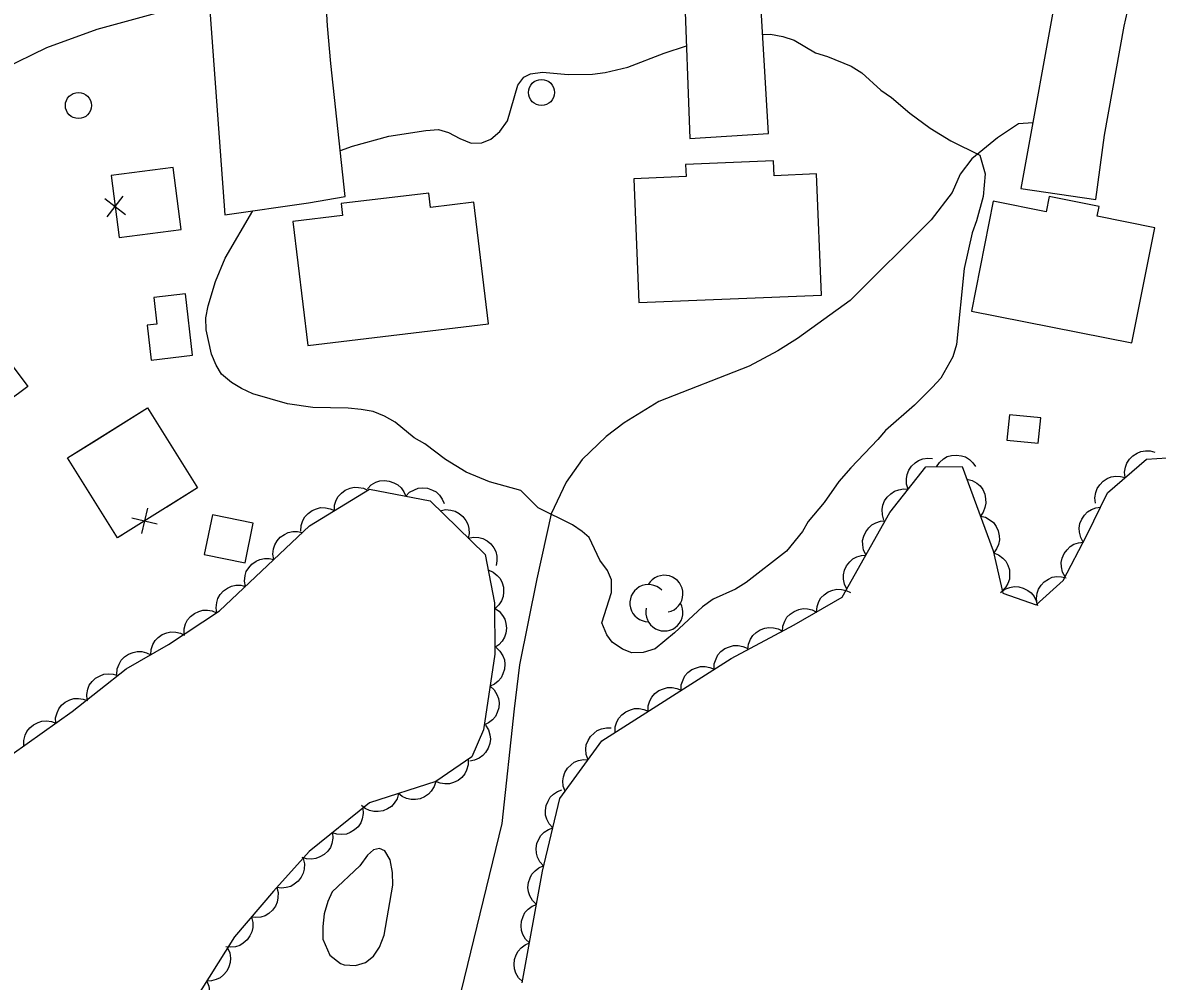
# Model space of a CAD drawing. Extents: x 282461 to 284471, y 5554090 to 5557646.
# Drawn here: x 283268 to 283354.9, y 5555660.4 to 5555733.8 of the extents above; entities that cross this region are included whole.
import ezdxf

# ---------------------------------------------------------------- set-up
doc = ezdxf.new("R2010")
doc.units = 0
for name, color, linetype in [('Niveau 19', 7, 'Continuous'), ('Niveau 2', 7, 'Continuous'), ('Niveau 21', 7, 'Continuous'), ('Niveau 22', 7, 'Continuous'), ('Niveau 31', 7, 'Continuous'), ('Niveau 36', 7, 'Continuous'), ('Niveau 37', 7, 'Continuous'), ('Niveau 44', 7, 'Continuous')]:
    doc.layers.add(name, color=color, linetype=linetype)

msp = doc.modelspace()

# ---------------------------------------------------------------- linework, layer by layer
at = {"layer": 'Niveau 19'}
for points in [[(283318.64, 5555739.36), (283318.65, 5555736.71), (283319.1, 5555724.95), (283325.13, 5555725.34), (283324.45, 5555736.58), (283324.39, 5555739.25)], [(283282.26, 5555735.46), (283283.45, 5555719.11), (283289.86, 5555720.03), (283292.69, 5555720.51), (283291.58, 5555730.69), (283291.32, 5555733.58), (283291.12, 5555737.15)], [(283347.34, 5555737.03), (283344.46, 5555721.11), (283350.21, 5555720.28), (283350.88, 5555725.21), (283352.37, 5555733.55), (283352.88, 5555735.83)]]:
    msp.add_lwpolyline(points, dxfattribs=at)
at = {"layer": 'Niveau 2'}
for points in [[(283324.67, 5555732.91), (283325.28, 5555732.93), (283326.21, 5555732.76), (283327.08, 5555732.48), (283328.72, 5555731.51), (283329.65, 5555731.23), (283331.45, 5555730.49), (283332.27, 5555729.97), (283333.73, 5555728.66), (283334.55, 5555728.08), (283335.95, 5555726.88), (283337.52, 5555725.74), (283339.1, 5555724.76), (283341.31, 5555723.68), (283341.73, 5555722.24), (283341.57, 5555720.5), (283341.07, 5555718.65), (283340.73, 5555717.72), (283340.11, 5555715), (283339.53, 5555709.16), (283339.25, 5555708.23), (283338.33, 5555706.6), (283337.7, 5555705.9), (283336.32, 5555704.51), (283334.08, 5555702.58)], [(283292.31, 5555724.02), (283293.25, 5555724.36), (283296.02, 5555725.14), (283298.86, 5555725.56), (283299.84, 5555725.63), (283300.6, 5555725.4), (283301.47, 5555724.94), (283302.34, 5555724.6), (283303.16, 5555724.61), (283303.85, 5555724.9), (283304.54, 5555725.49), (283305.11, 5555726.3), (283305.9, 5555729.03), (283306.36, 5555729.66), (283306.88, 5555729.9), (283307.8, 5555730.02), (283309.77, 5555729.86), (283311.63, 5555729.88), (283312.61, 5555730), (283314.35, 5555730.42), (283317.12, 5555731.48), (283318.83, 5555732.05)], [(283331.44, 5555699.73), (283330.52, 5555698.68), (283329.38, 5555697.06), (283328.17, 5555695.6), (283327.72, 5555694.85), (283326.51, 5555693.33), (283323.4, 5555690.94), (283322.6, 5555690.42), (283320.87, 5555689.65), (283320.06, 5555689.07), (283317.93, 5555687.09), (283316.44, 5555685.86), (283315.51, 5555685.57), (283314.64, 5555685.56), (283313.94, 5555685.84), (283313.13, 5555686.36), (283312.72, 5555686.93), (283312.36, 5555687.85), (283313.09, 5555690.17), (283313.08, 5555691.15), (283312.79, 5555691.85), (283312.2, 5555692.65), (283311.37, 5555694.38), (283310.85, 5555694.84), (283310.09, 5555695.35), (283307.47, 5555696.66), (283306.13, 5555697.98), (283303.74, 5555698.66), (283301.94, 5555699.4), (283300.37, 5555700.37), (283298.79, 5555701.57), (283297.97, 5555702.03), (283296.51, 5555703.23), (283295.7, 5555703.69), (283294.83, 5555704.03), (283293.9, 5555704.19), (283292.91, 5555704.3), (283290.19, 5555704.34), (283288.27, 5555704.61), (283285.6, 5555705.4), (283284.73, 5555705.8), (283283.97, 5555706.26), (283283.21, 5555706.89), (283282.8, 5555707.58), (283282.44, 5555708.44), (283282.02, 5555710.29), (283282.01, 5555711.21), (283282.17, 5555712.14), (283282.74, 5555713.99), (283283.47, 5555715.79), (283285.59, 5555719.42)], [(283334.08, 5555702.58), (283333.51, 5555701.88), (283331.44, 5555699.73)], [(283292.32, 5555661.76), (283292.61, 5555661.65), (283293.48, 5555661.59), (283294.23, 5555661.83), (283294.86, 5555662.3), (283295.32, 5555662.99), (283295.66, 5555663.92), (283296.32, 5555667.74), (283296.31, 5555668.72), (283296.13, 5555669.7), (283295.72, 5555670.39), (283295.31, 5555670.56), (283294.85, 5555670.45), (283294.39, 5555670.04), (283293.81, 5555669.22), (283291.69, 5555667.24), (283291.35, 5555666.49), (283291.07, 5555665.56), (283290.96, 5555664.58), (283290.97, 5555663.6), (283291.5, 5555662.39), (283292.32, 5555661.76)]]:
    msp.add_lwpolyline(points, dxfattribs=at)
at = {"layer": 'Niveau 21'}
msp.add_lwpolyline([(283279.55, 5555734.92), (283273.65, 5555733.31), (283269.78, 5555731.89), (283266.44, 5555730.25), (283262.98, 5555728.2), (283254.1, 5555723.57), (283250.76, 5555721.58), (283247.36, 5555719.36), (283242.86, 5555716.6), (283237.63, 5555712.46), (283229.25, 5555704.19), (283225.69, 5555700.29), (283222.38, 5555695.47), (283219.53, 5555690.07), (283216.59, 5555682.88), (283213.15, 5555672.56), (283211.18, 5555665.96), (283209.51, 5555659.29)], dxfattribs=at)
at = {"layer": 'Niveau 22'}
msp.add_lwpolyline([(283345.37, 5555726.14), (283344.29, 5555726.07), (283342.67, 5555725.01), (283340.71, 5555723.38), (283339.8, 5555722.22), (283339.2, 5555720.82), (283337.6, 5555718.72), (283331.37, 5555712.54), (283327.34, 5555709.62), (283325.84, 5555708.69), (283323.65, 5555707.52), (283316.72, 5555704.81), (283314.07, 5555703.17), (283312.69, 5555702.12), (283310.85, 5555700.37), (283309.61, 5555698.63), (283308.47, 5555696.19), (283307.38, 5555691.22), (283306.05, 5555684.62), (283305.62, 5555681.26), (283304.68, 5555672.47), (283299.89, 5555652.77)], dxfattribs=at)
at = {"layer": 'Niveau 31'}
for points in [[(283329.18, 5555712.94), (283328.81, 5555722.23), (283325.55, 5555722.1), (283325.51, 5555723.23), (283318.77, 5555722.96), (283318.81, 5555722.03), (283314.8, 5555721.87), (283315.18, 5555712.38), (283329.18, 5555712.94)], [(283289.82, 5555709.1), (283303.66, 5555710.76), (283302.54, 5555720.07), (283299.22, 5555719.67), (283299.09, 5555720.76), (283292.37, 5555719.96), (283292.48, 5555719.04), (283288.68, 5555718.59), (283289.82, 5555709.1)], [(283352.98, 5555709.29), (283354.73, 5555718.11), (283350.31, 5555718.99), (283350.46, 5555719.74), (283346.63, 5555720.5), (283346.4, 5555719.34), (283342.34, 5555720.14), (283340.67, 5555711.73), (283352.98, 5555709.29)], [(283268.37, 5555705.94), (283256.45, 5555697.1), (283252.26, 5555702.75), (283253.8, 5555703.9), (283252.27, 5555705.94), (283262.57, 5555713.67), (283268.37, 5555705.94)], [(283280.97, 5555708.34), (283280.43, 5555713.04), (283278.02, 5555712.77), (283278.25, 5555710.73), (283277.51, 5555710.65), (283277.81, 5555707.98), (283280.97, 5555708.34)], [(283345.99, 5555703.54), (283343.59, 5555703.78), (283343.39, 5555701.84), (283345.8, 5555701.6), (283345.99, 5555703.54)], [(283282.5, 5555696.11), (283281.88, 5555693.07), (283285.01, 5555692.43), (283285.63, 5555695.47), (283282.5, 5555696.11)]]:
    msp.add_lwpolyline(points, dxfattribs=at)
at = {"layer": 'Niveau 36'}
for centre in [(283307.726, 5555728.475), (283272.235, 5555727.475)]:
    msp.add_circle(centre, 1, dxfattribs=at)
at = {"layer": 'Niveau 37'}
for p, q in [((283274.26, 5555720.35), (283275.84, 5555719.13)), ((283274.44, 5555718.95), (283275.66, 5555720.53)), ((283276.33, 5555695.88), (283278.28, 5555695.43)), ((283277.53, 5555696.63), (283277.08, 5555694.68))]:
    msp.add_line(p, q, dxfattribs=at)
for points in [[(283280.12, 5555717.98), (283279.5, 5555722.74), (283274.74, 5555722.12), (283275.36, 5555717.36), (283280.12, 5555717.98)], [(283280.12, 5555717.98), (283279.5, 5555722.74), (283274.74, 5555722.12), (283274.79, 5555721.72)], [(283275.31, 5555717.76), (283275.36, 5555717.36), (283280.12, 5555717.98)], [(283277.54, 5555704.31), (283281.36, 5555698.19), (283275.23, 5555694.36), (283271.41, 5555700.48), (283277.54, 5555704.31)], [(283273.4, 5555701.72), (283277.54, 5555704.31)], [(283277.54, 5555704.31), (283281.36, 5555698.19), (283279, 5555696.71)], [(283275.61, 5555694.59), (283275.23, 5555694.36), (283271.41, 5555700.48), (283273.4, 5555701.72)]]:
    msp.add_lwpolyline(points, dxfattribs=at)
at = {"layer": 'Niveau 44'}
for points in [[(283306.25, 5555660.27), (283307.79, 5555668.83), (283309.13, 5555674.38), (283312.34, 5555678.8), (283322.25, 5555685.11), (283327.09, 5555687.69), (283330.78, 5555689.8), (283334.43, 5555696.3), (283337.18, 5555699.79), (283339.97, 5555699.81), (283342.34, 5555693.35), (283343.07, 5555690.12), (283345.63, 5555689.22), (283347.7, 5555691.08), (283349.52, 5555694.56), (283351.11, 5555697.81), (283354.1, 5555700.38), (283358.04, 5555700.64)], [(283335.83, 5555698.08), (283335.7, 5555698.47), (283335.7, 5555698.88), (283335.74, 5555699.21), (283335.88, 5555699.53), (283336.08, 5555699.84), (283336.36, 5555700.1), (283336.63, 5555700.29), (283336.96, 5555700.4), (283337.33, 5555700.46), (283337.69, 5555700.43)], [(283338, 5555699.8), (283338.23, 5555700.14), (283338.54, 5555700.4), (283338.82, 5555700.58), (283339.16, 5555700.67), (283339.53, 5555700.7), (283339.91, 5555700.64), (283340.22, 5555700.56), (283340.52, 5555700.36), (283340.79, 5555700.11), (283340.99, 5555699.82)], [(283352.46, 5555698.97), (283352.41, 5555699.38), (283352.48, 5555699.78), (283352.58, 5555700.09), (283352.78, 5555700.38), (283353.04, 5555700.65), (283353.37, 5555700.85), (283353.66, 5555700.98), (283354.01, 5555701.03), (283354.38, 5555701.01), (283354.73, 5555700.92)], [(283294.38, 5555698.12), (283294.68, 5555698.42), (283295.03, 5555698.61), (283295.34, 5555698.72), (283295.69, 5555698.75), (283296.06, 5555698.71), (283296.42, 5555698.58), (283296.71, 5555698.43), (283296.96, 5555698.19), (283297.18, 5555697.89), (283297.32, 5555697.56)], [(283340.32, 5555698.85), (283340.73, 5555698.75), (283341.08, 5555698.54), (283341.34, 5555698.33), (283341.54, 5555698.05), (283341.69, 5555697.71), (283341.76, 5555697.34), (283341.79, 5555697.01), (283341.71, 5555696.67), (283341.57, 5555696.33), (283341.36, 5555696.03)], [(283350.18, 5555697.01), (283350.13, 5555697.43), (283350.21, 5555697.83), (283350.31, 5555698.14), (283350.51, 5555698.43), (283350.76, 5555698.69), (283351.09, 5555698.89), (283351.39, 5555699.03), (283351.74, 5555699.07), (283352.11, 5555699.06), (283352.46, 5555698.97)], [(283253.44, 5555658.04), (283253.18, 5555661.5), (283256.86, 5555664.07), (283260.76, 5555668.49), (283263.72, 5555673.82), (283267.16, 5555677.78), (283271.76, 5555681.05), (283275.9, 5555684.31), (283279.13, 5555686.18), (283283.04, 5555688.76), (283289.94, 5555695.28), (283294.55, 5555698.09), (283299.19, 5555697.2), (283303.4, 5555693.07), (283304.13, 5555689.37), (283304.16, 5555685.44), (283303.29, 5555679.66), (283302.38, 5555677.57), (283299.62, 5555675.7)], [(283291.85, 5555696.44), (283291.87, 5555696.86), (283292, 5555697.24), (283292.15, 5555697.53), (283292.4, 5555697.79), (283292.69, 5555698.01), (283293.05, 5555698.15), (283293.36, 5555698.24), (283293.71, 5555698.22), (283294.08, 5555698.15), (283294.4, 5555698)], [(283297.32, 5555697.56), (283297.62, 5555697.85), (283297.98, 5555698.04), (283298.28, 5555698.16), (283298.63, 5555698.18), (283299, 5555698.15), (283299.36, 5555698.01), (283299.65, 5555697.87), (283299.9, 5555697.62), (283300.12, 5555697.32), (283300.26, 5555696.99)], [(283333.97, 5555695.72), (283333.85, 5555696.12), (283333.84, 5555696.53), (283333.88, 5555696.85), (283334.02, 5555697.18), (283334.22, 5555697.48), (283334.51, 5555697.74), (283334.77, 5555697.93), (283335.11, 5555698.04), (283335.47, 5555698.1), (283335.83, 5555698.08)], [(283349.25, 5555694.02), (283349.05, 5555694.38), (283348.96, 5555694.78), (283348.93, 5555695.1), (283348.99, 5555695.45), (283349.13, 5555695.79), (283349.35, 5555696.1), (283349.57, 5555696.35), (283349.87, 5555696.53), (283350.22, 5555696.66), (283350.57, 5555696.71)], [(283289.29, 5555694.88), (283289.31, 5555695.3), (283289.44, 5555695.68), (283289.6, 5555695.97), (283289.84, 5555696.23), (283290.14, 5555696.45), (283290.49, 5555696.59), (283290.8, 5555696.68), (283291.16, 5555696.66), (283291.52, 5555696.59), (283291.85, 5555696.44)], [(283299.97, 5555696.43), (283300.38, 5555696.52), (283300.78, 5555696.48), (283301.11, 5555696.4), (283301.41, 5555696.23), (283301.7, 5555696), (283301.92, 5555695.69), (283302.08, 5555695.4), (283302.16, 5555695.06), (283302.17, 5555694.69), (283302.11, 5555694.34)], [(283341.36, 5555696.03), (283341.76, 5555695.93), (283342.11, 5555695.72), (283342.37, 5555695.52), (283342.57, 5555695.23), (283342.73, 5555694.9), (283342.8, 5555694.52), (283342.82, 5555694.2), (283342.74, 5555693.85), (283342.6, 5555693.51), (283342.39, 5555693.22)], [(283332.6, 5555693.04), (283332.41, 5555693.42), (283332.35, 5555693.82), (283332.33, 5555694.15), (283332.42, 5555694.49), (283332.57, 5555694.82), (283332.82, 5555695.12), (283333.05, 5555695.35), (283333.36, 5555695.51), (283333.71, 5555695.63), (283334.07, 5555695.66)], [(283287.21, 5555692.7), (283287.14, 5555693.11), (283287.19, 5555693.51), (283287.28, 5555693.83), (283287.47, 5555694.13), (283287.71, 5555694.4), (283288.03, 5555694.62), (283288.32, 5555694.77), (283288.66, 5555694.83), (283289.03, 5555694.83), (283289.39, 5555694.76)], [(283302.11, 5555694.34), (283302.52, 5555694.42), (283302.92, 5555694.38), (283303.24, 5555694.31), (283303.55, 5555694.13), (283303.83, 5555693.9), (283304.06, 5555693.59), (283304.22, 5555693.31), (283304.29, 5555692.96), (283304.31, 5555692.59), (283304.25, 5555692.24)], [(283342.37, 5555693.21), (283342.76, 5555693.06), (283343.08, 5555692.81), (283343.31, 5555692.57), (283343.47, 5555692.26), (283343.58, 5555691.91), (283343.6, 5555691.53), (283343.59, 5555691.2), (283343.46, 5555690.87), (283343.28, 5555690.55), (283343.03, 5555690.29)], [(283347.85, 5555691.37), (283347.65, 5555691.74), (283347.57, 5555692.13), (283347.55, 5555692.46), (283347.63, 5555692.81), (283347.77, 5555693.15), (283348, 5555693.45), (283348.23, 5555693.69), (283348.53, 5555693.86), (283348.88, 5555693.98), (283349.24, 5555694.02)], [(283285.03, 5555690.64), (283284.96, 5555691.05), (283285.02, 5555691.46), (283285.1, 5555691.77), (283285.29, 5555692.07), (283285.53, 5555692.35), (283285.85, 5555692.56), (283286.14, 5555692.71), (283286.49, 5555692.77), (283286.86, 5555692.78), (283287.21, 5555692.7)], [(283331.13, 5555690.43), (283330.95, 5555690.8), (283330.88, 5555691.2), (283330.87, 5555691.53), (283330.95, 5555691.87), (283331.11, 5555692.21), (283331.35, 5555692.51), (283331.58, 5555692.74), (283331.89, 5555692.9), (283332.24, 5555693.01), (283332.6, 5555693.04)], [(283303.63, 5555691.9), (283304.01, 5555691.74), (283304.33, 5555691.48), (283304.55, 5555691.24), (283304.7, 5555690.92), (283304.81, 5555690.57), (283304.82, 5555690.19), (283304.79, 5555689.86), (283304.66, 5555689.54), (283304.46, 5555689.22), (283304.21, 5555688.97)], [(283282.85, 5555688.58), (283282.79, 5555689), (283282.84, 5555689.4), (283282.93, 5555689.72), (283283.11, 5555690.01), (283283.36, 5555690.29), (283283.67, 5555690.5), (283283.96, 5555690.65), (283284.31, 5555690.72), (283284.68, 5555690.72), (283285.03, 5555690.64)], [(283342.91, 5555690.18), (283343.24, 5555690.43), (283343.62, 5555690.56), (283343.95, 5555690.63), (283344.3, 5555690.6), (283344.65, 5555690.51), (283344.99, 5555690.33), (283345.26, 5555690.14), (283345.47, 5555689.86), (283345.64, 5555689.53), (283345.73, 5555689.18)], [(283345.71, 5555689.29), (283345.65, 5555689.71), (283345.72, 5555690.11), (283345.81, 5555690.42), (283346.01, 5555690.72), (283346.26, 5555690.99), (283346.58, 5555691.19), (283346.87, 5555691.34), (283347.22, 5555691.39), (283347.59, 5555691.38), (283347.94, 5555691.3)], [(283328.8, 5555688.67), (283328.84, 5555689.09), (283328.98, 5555689.47), (283329.14, 5555689.75), (283329.39, 5555690), (283329.7, 5555690.21), (283330.06, 5555690.34), (283330.37, 5555690.42), (283330.72, 5555690.4), (283331.08, 5555690.32), (283331.41, 5555690.16)], [(283304.13, 5555688.96), (283304.48, 5555688.73), (283304.74, 5555688.41), (283304.91, 5555688.13), (283305, 5555687.79), (283305.04, 5555687.43), (283304.98, 5555687.05), (283304.89, 5555686.74), (283304.7, 5555686.44), (283304.45, 5555686.17), (283304.16, 5555685.96)], [(283326.2, 5555687.18), (283326.23, 5555687.6), (283326.38, 5555687.98), (283326.54, 5555688.27), (283326.79, 5555688.51), (283327.09, 5555688.72), (283327.45, 5555688.86), (283327.77, 5555688.94), (283328.12, 5555688.91), (283328.48, 5555688.83), (283328.8, 5555688.67)], [(283280.33, 5555686.97), (283280.33, 5555687.39), (283280.45, 5555687.77), (283280.59, 5555688.07), (283280.83, 5555688.33), (283281.12, 5555688.56), (283281.47, 5555688.72), (283281.78, 5555688.82), (283282.13, 5555688.82), (283282.49, 5555688.76), (283282.83, 5555688.62)], [(283277.78, 5555685.4), (283277.81, 5555685.81), (283277.95, 5555686.19), (283278.11, 5555686.48), (283278.36, 5555686.73), (283278.66, 5555686.94), (283279.02, 5555687.08), (283279.33, 5555687.16), (283279.69, 5555687.14), (283280.05, 5555687.05), (283280.37, 5555686.9)], [(283323.54, 5555685.8), (283323.59, 5555686.21), (283323.74, 5555686.59), (283323.91, 5555686.87), (283324.17, 5555687.11), (283324.48, 5555687.31), (283324.84, 5555687.43), (283325.16, 5555687.5), (283325.51, 5555687.47), (283325.87, 5555687.38), (283326.19, 5555687.21)], [(283275.19, 5555683.9), (283275.21, 5555684.31), (283275.36, 5555684.69), (283275.52, 5555684.98), (283275.77, 5555685.23), (283276.07, 5555685.44), (283276.43, 5555685.57), (283276.74, 5555685.66), (283277.09, 5555685.64), (283277.45, 5555685.55), (283277.78, 5555685.4)], [(283304.24, 5555685.96), (283304.54, 5555685.67), (283304.75, 5555685.32), (283304.88, 5555685.02), (283304.92, 5555684.67), (283304.89, 5555684.3), (283304.77, 5555683.94), (283304.64, 5555683.64), (283304.41, 5555683.38), (283304.12, 5555683.15), (283303.79, 5555683)], [(283320.96, 5555684.29), (283320.97, 5555684.7), (283321.1, 5555685.09), (283321.24, 5555685.39), (283321.48, 5555685.64), (283321.77, 5555685.87), (283322.13, 5555686.02), (283322.44, 5555686.11), (283322.79, 5555686.11), (283323.16, 5555686.04), (283323.49, 5555685.9)], [(283272.9, 5555681.95), (283272.87, 5555682.36), (283272.96, 5555682.76), (283273.07, 5555683.07), (283273.28, 5555683.35), (283273.55, 5555683.6), (283273.89, 5555683.78), (283274.19, 5555683.91), (283274.54, 5555683.94), (283274.91, 5555683.91), (283275.25, 5555683.8)], [(283318.43, 5555682.68), (283318.44, 5555683.09), (283318.57, 5555683.48), (283318.71, 5555683.78), (283318.95, 5555684.03), (283319.24, 5555684.26), (283319.6, 5555684.41), (283319.91, 5555684.5), (283320.26, 5555684.5), (283320.63, 5555684.43), (283320.96, 5555684.29)], [(283303.79, 5555683), (283304.1, 5555682.71), (283304.3, 5555682.36), (283304.43, 5555682.06), (283304.47, 5555681.71), (283304.45, 5555681.34), (283304.33, 5555680.98), (283304.19, 5555680.68), (283303.96, 5555680.42), (283303.67, 5555680.19), (283303.35, 5555680.03)], [(283315.9, 5555681.07), (283315.91, 5555681.48), (283316.04, 5555681.87), (283316.18, 5555682.16), (283316.42, 5555682.42), (283316.72, 5555682.65), (283317.07, 5555682.8), (283317.38, 5555682.89), (283317.73, 5555682.89), (283318.1, 5555682.82), (283318.43, 5555682.68)], [(283270.5, 5555680.15), (283270.49, 5555680.57), (283270.6, 5555680.96), (283270.73, 5555681.26), (283270.95, 5555681.53), (283271.23, 5555681.77), (283271.58, 5555681.94), (283271.88, 5555682.05), (283272.24, 5555682.06), (283272.6, 5555682.01), (283272.94, 5555681.89)], [(283313.37, 5555679.46), (283313.38, 5555679.87), (283313.51, 5555680.26), (283313.66, 5555680.55), (283313.89, 5555680.81), (283314.19, 5555681.04), (283314.54, 5555681.19), (283314.85, 5555681.28), (283315.2, 5555681.28), (283315.57, 5555681.21), (283315.9, 5555681.07)], [(283268.06, 5555678.42), (283268.05, 5555678.84), (283268.16, 5555679.23), (283268.29, 5555679.53), (283268.51, 5555679.8), (283268.79, 5555680.04), (283269.14, 5555680.2), (283269.44, 5555680.31), (283269.8, 5555680.33), (283270.16, 5555680.28), (283270.5, 5555680.15)], [(283303.44, 5555680.01), (283303.66, 5555679.65), (283303.77, 5555679.26), (283303.82, 5555678.94), (283303.76, 5555678.59), (283303.65, 5555678.24), (283303.44, 5555677.92), (283303.23, 5555677.67), (283302.94, 5555677.47), (283302.6, 5555677.33), (283302.24, 5555677.26)], [(283311.3, 5555677.36), (283311.15, 5555677.75), (283311.13, 5555678.16), (283311.16, 5555678.49), (283311.29, 5555678.82), (283311.48, 5555679.13), (283311.75, 5555679.4), (283312, 5555679.6), (283312.33, 5555679.73), (283312.7, 5555679.8), (283313.06, 5555679.79)], [(283302.1, 5555677.38), (283302.1, 5555676.96), (283301.98, 5555676.57), (283301.85, 5555676.27), (283301.61, 5555676.01), (283301.33, 5555675.78), (283300.98, 5555675.62), (283300.67, 5555675.52), (283300.32, 5555675.51), (283299.95, 5555675.57), (283299.62, 5555675.7)], [(283309.53, 5555674.94), (283309.39, 5555675.33), (283309.37, 5555675.73), (283309.4, 5555676.06), (283309.52, 5555676.39), (283309.71, 5555676.71), (283309.99, 5555676.98), (283310.24, 5555677.18), (283310.57, 5555677.3), (283310.94, 5555677.37), (283311.3, 5555677.36)], [(283299.62, 5555675.7), (283294.54, 5555674.05), (283289.93, 5555670.32), (283287.18, 5555667.29), (283284.2, 5555663.8), (283281, 5555658.7)], [(283299.62, 5555675.7), (283299.5, 5555675.3), (283299.28, 5555674.96), (283299.07, 5555674.71), (283298.77, 5555674.52), (283298.43, 5555674.37), (283298.06, 5555674.32), (283297.73, 5555674.31), (283297.39, 5555674.4), (283297.05, 5555674.55), (283296.77, 5555674.77)], [(283308.59, 5555672.13), (283308.31, 5555672.44), (283308.13, 5555672.81), (283308.03, 5555673.12), (283308.02, 5555673.48), (283308.08, 5555673.84), (283308.23, 5555674.19), (283308.39, 5555674.48), (283308.65, 5555674.72), (283308.95, 5555674.92), (283309.29, 5555675.05)], [(283296.77, 5555674.77), (283296.66, 5555674.37), (283296.43, 5555674.03), (283296.22, 5555673.78), (283295.92, 5555673.59), (283295.59, 5555673.45), (283295.21, 5555673.39), (283294.88, 5555673.38), (283294.54, 5555673.47), (283294.21, 5555673.63), (283293.92, 5555673.85)], [(283294.04, 5555673.64), (283294.07, 5555673.23), (283293.99, 5555672.83), (283293.88, 5555672.52), (283293.67, 5555672.23), (283293.4, 5555671.98), (283293.07, 5555671.79), (283292.77, 5555671.66), (283292.42, 5555671.63), (283292.05, 5555671.65), (283291.71, 5555671.76)], [(283291.71, 5555671.76), (283291.74, 5555671.34), (283291.66, 5555670.94), (283291.55, 5555670.63), (283291.34, 5555670.35), (283291.07, 5555670.09), (283290.74, 5555669.91), (283290.44, 5555669.78), (283290.09, 5555669.74), (283289.72, 5555669.77), (283289.38, 5555669.87)], [(283307.88, 5555669.22), (283307.6, 5555669.53), (283307.43, 5555669.9), (283307.33, 5555670.21), (283307.32, 5555670.56), (283307.38, 5555670.93), (283307.53, 5555671.28), (283307.68, 5555671.56), (283307.94, 5555671.8), (283308.25, 5555672.01), (283308.59, 5555672.13)], [(283289.45, 5555669.79), (283289.55, 5555669.39), (283289.53, 5555668.98), (283289.47, 5555668.66), (283289.31, 5555668.35), (283289.08, 5555668.05), (283288.78, 5555667.82), (283288.51, 5555667.64), (283288.16, 5555667.56), (283287.8, 5555667.53), (283287.44, 5555667.58)], [(283307.33, 5555666.27), (283307.03, 5555666.57), (283306.84, 5555666.92), (283306.72, 5555667.23), (283306.69, 5555667.58), (283306.72, 5555667.95), (283306.85, 5555668.31), (283306.99, 5555668.6), (283307.24, 5555668.86), (283307.53, 5555669.08), (283307.86, 5555669.23)], [(283287.43, 5555667.58), (283287.54, 5555667.18), (283287.53, 5555666.78), (283287.48, 5555666.45), (283287.33, 5555666.13), (283287.11, 5555665.83), (283286.82, 5555665.59), (283286.55, 5555665.41), (283286.21, 5555665.31), (283285.84, 5555665.27), (283285.49, 5555665.31)], [(283306.8, 5555663.32), (283306.5, 5555663.62), (283306.3, 5555663.97), (283306.19, 5555664.28), (283306.16, 5555664.63), (283306.19, 5555665), (283306.32, 5555665.36), (283306.46, 5555665.65), (283306.71, 5555665.91), (283307, 5555666.13), (283307.33, 5555666.27)], [(283285.49, 5555665.31), (283285.6, 5555664.9), (283285.59, 5555664.5), (283285.53, 5555664.17), (283285.38, 5555663.86), (283285.17, 5555663.56), (283284.87, 5555663.31), (283284.6, 5555663.13), (283284.27, 5555663.03), (283283.9, 5555662.99), (283283.54, 5555663.03)], [(283283.66, 5555662.94), (283283.83, 5555662.56), (283283.88, 5555662.16), (283283.87, 5555661.83), (283283.77, 5555661.49), (283283.6, 5555661.16), (283283.35, 5555660.88), (283283.11, 5555660.66), (283282.79, 5555660.51), (283282.43, 5555660.42), (283282.07, 5555660.4)], [(283306.27, 5555660.37), (283305.97, 5555660.66), (283305.77, 5555661.02), (283305.65, 5555661.33), (283305.63, 5555661.68), (283305.66, 5555662.05), (283305.79, 5555662.41), (283305.93, 5555662.7), (283306.17, 5555662.96), (283306.47, 5555663.18), (283306.8, 5555663.32)], [(283282.07, 5555660.4), (283282.24, 5555660.02), (283282.29, 5555659.62), (283282.28, 5555659.29), (283282.18, 5555658.95), (283282.01, 5555658.62), (283281.75, 5555658.34), (283281.51, 5555658.12), (283281.19, 5555657.97), (283280.84, 5555657.88), (283280.48, 5555657.87)]]:
    msp.add_lwpolyline(points, dxfattribs=at)
for centre, start, end in [((283317.141, 5555690.067), 282.26917, 149.72625), ((283315.917, 5555689.356), 44.11537, 269.80396), ((283317.141, 5555688.644), 166.93686, 29.62122)]:
    msp.add_arc(centre, 1.423, start, end, dxfattribs=at)

doc.saveas('drawing.dxf')
